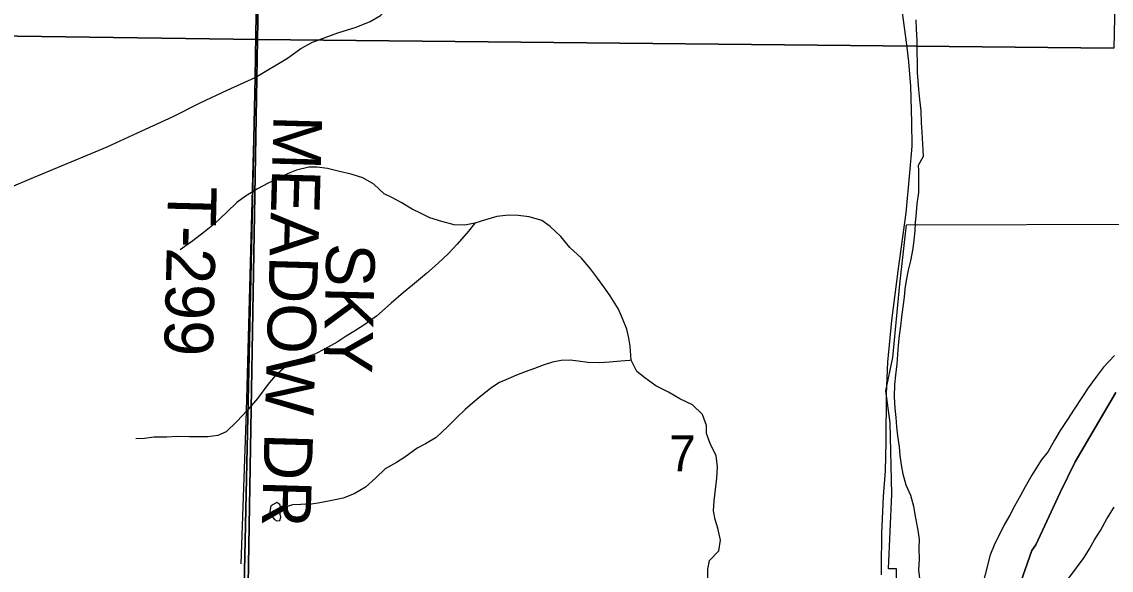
# Model space of a CAD drawing. Extents: x 1310247 to 1552180, y 377264 to 706493.
# Drawn here: x 1376326 to 1383052, y 505092 to 508475 of the extents above; entities that cross this region are included whole.
import ezdxf

# ---------------------------------------------------------------- set-up
doc = ezdxf.new("R2010")
doc.units = 0
for name, color, linetype in [('GM_X_Corporation', 7, 'Continuous'), ('GM_X_Major_River', 7, 'Continuous'), ('GM_X_Minor_River', 7, 'Continuous'), ('GM_X_Section', 7, 'Continuous'), ('GM_X_Section_Text', 7, 'Continuous'), ('GM_X_State_Route', 7, 'Continuous'), ('GM_X_Township', 7, 'Continuous'), ('GM_X_Township_Road', 7, 'Continuous'), ('GM_X_Township_Road_Text', 7, 'Continuous')]:
    doc.layers.add(name, color=color, linetype=linetype)

msp = doc.modelspace()

# ---------------------------------------------------------------- linework, layer by layer
at = {"layer": 'GM_X_Corporation'}
msp.add_lwpolyline([(1383353.6, 504989.2), (1381925.6, 504951.4), (1381725.6, 504951.4), (1381725.6, 505100.1), (1381677.1, 505100.2), (1381698.4, 505559.8), (1381687.8, 506000.9), (1381661.3, 506197.5), (1381703.8, 506404.7), (1381746.4, 506856.4), (1381788.9, 507223), (1383271.5, 507225.7)], dxfattribs=at)
at = {"layer": 'GM_X_Major_River'}
for points in [[(1383071.2, 506417), (1383004.9, 506344.4), (1382961.2, 506287.3), (1382909.1, 506216.4), (1382873.5, 506163.1), (1382823.2, 506086.1), (1382781.3, 506020.9), (1382737.3, 505953.8), (1382701.6, 505894.5), (1382661.5, 505823.2), (1382619.9, 505770.1), (1382561.1, 505677.2), (1382521, 505606), (1382491.4, 505552.5), (1382455.5, 505487.2), (1382425.9, 505431.7), (1382390.2, 505372.4), (1382364.5, 505316.8), (1382332.8, 505255.4), (1382302.6, 505179.9), (1382289.1, 505128), (1382257.5, 505002.2)], [(1382748.5, 504977), (1382790.5, 505042.2), (1382838.4, 505107.2), (1382884.3, 505170.2), (1382917.9, 505223.6), (1382949.5, 505279), (1382985.2, 505336.3), (1383025.3, 505407.6), (1383069.4, 505480.7)]]:
    msp.add_lwpolyline(points, dxfattribs=at)
at = {"layer": 'GM_X_Minor_River'}
for points in [[(1381864.3, 507556.6), (1381861.4, 507590.1), (1381892.4, 507645), (1381885.1, 507793.6), (1381880.9, 507851.9), (1381879.2, 507926.1), (1381869.4, 507996.6), (1381863.3, 508056.9), (1381860.9, 508109.1), (1381856.6, 508161.3), (1381856.5, 508221.5), (1381854.6, 508289.7), (1381852.8, 508359.9), (1381849, 508430.2), (1381846.8, 508486.4)], [(1380560.8, 505039.9), (1380562.4, 505098.1), (1380571.9, 505152.1), (1380629.7, 505210.9), (1380639.6, 505276.9), (1380623.6, 505351.7), (1380607, 505404.4), (1380596.4, 505458.9), (1380600.1, 505519.1), (1380608.1, 505589.2), (1380618, 505659.2), (1380622, 505729.5), (1380613.9, 505800), (1380577.6, 505867.3), (1380553.4, 505934.3), (1380552.7, 505984.5), (1380528.5, 506051.5), (1380467.9, 506111.4), (1380388.7, 506149.7), (1380319.6, 506189.7), (1380240.4, 506230), (1380173.5, 506278), (1380122.4, 506317.6), (1380088.2, 506386.8), (1380082.6, 506473.4), (1380073.9, 506523.8), (1380061.4, 506578.5), (1380035.1, 506643.5), (1380010.6, 506702.4), (1379958.7, 506784.1), (1379920.1, 506839.4), (1379881.4, 506892.7), (1379836.8, 506950.2), (1379782.4, 507016), (1379710, 507082.2), (1379653.7, 507150), (1379589.2, 507212), (1379536, 507249.6), (1379458.4, 507271.8), (1379390.3, 507279.7), (1379330.2, 507281.3), (1379259.7, 507273.2), (1379188.9, 507253), (1379122.2, 507232.7), (1379061.6, 507220.3), (1378995.4, 507222), (1378919.7, 507242.2), (1378846.1, 507266.3), (1378792.7, 507291.8), (1378737.2, 507319.4), (1378668.1, 507359.5), (1378614.7, 507389), (1378563.2, 507414.5), (1378500.6, 507472.5), (1378431.5, 507512.5), (1378359.9, 507534.6), (1378288.1, 507550.6), (1378214.4, 507570.6), (1378150.4, 507578.4), (1378098.2, 507577.8), (1378021.4, 507559.8), (1377970.7, 507539), (1377909.6, 507508.5), (1377846.6, 507480.1), (1377781.4, 507443.7), (1377707.9, 507399.5), (1377654.7, 507360.7), (1377592.8, 507300.1), (1377516.6, 507227.8), (1377455, 507179.2), (1377383.2, 507122.9), (1377303.5, 507068.8)], [(1381872.8, 505024.7), (1381864.7, 505093.2), (1381868.5, 505157.4), (1381866.4, 505227.8), (1381867.9, 505282), (1381859.4, 505338.5), (1381845.4, 505413.2), (1381833.3, 505483.8), (1381815.2, 505552.6), (1381786.8, 505615.7), (1381766.6, 505684.6), (1381756.1, 505741.1), (1381749.7, 505799.5), (1381745.1, 505851.9), (1381735, 505920.5), (1381728.5, 505976.9), (1381724, 506033.3), (1381717.6, 506089.8), (1381713.5, 506160.2), (1381715.6, 506236.5), (1381721.2, 506294.6), (1381731.2, 506364.6), (1381734.8, 506422.8), (1381738.3, 506479), (1381744, 506539.1), (1381753.6, 506597.1), (1381759.2, 506655.2), (1381767, 506717.3), (1381774.6, 506775.4), (1381780, 506827.5), (1381787.5, 506879.5), (1381799.3, 506943.5), (1381814.9, 506999.3), (1381829.1, 507077.3), (1381834.5, 507127.4), (1381842.1, 507185.5), (1381843.5, 507235.7), (1381849.2, 507297.8), (1381854.7, 507351.9), (1381864.7, 507422), (1381864.9, 507502.3), (1381864.3, 507556.6)], [(1379122.2, 507232.7), (1379084.7, 507183.5), (1379014.2, 507103), (1378960.5, 507046.2), (1378896.6, 506985.6), (1378824.6, 506921.2), (1378738.3, 506849.2), (1378682.9, 506804.5), (1378606.8, 506738.2), (1378516.3, 506658.3), (1378444.7, 506608), (1378385.5, 506571.4), (1378328.3, 506534.8), (1378273.1, 506498.1), (1378195.7, 506456), (1378138.7, 506427.4), (1378081.9, 506406.8), (1378029.1, 506384.1), (1377958, 506349.9), (1377890.1, 506291.4), (1377844.5, 506236.4), (1377781.9, 506151.7), (1377717.7, 506077.1), (1377653.6, 506008.5), (1377587.6, 505946), (1377536.8, 505923.2), (1377474.4, 505914.9), (1377414.2, 505914.5), (1377362, 505913.9), (1377289.8, 505915.8), (1377221.4, 505911.7), (1377141.2, 505911.8), (1377084.7, 505903.3), (1377030.5, 505902.8)], [(1380088.2, 506386.8), (1380078.1, 506385.1), (1380023.8, 506380.5), (1379955.4, 506374.3), (1379893.1, 506370), (1379820.9, 506374), (1379760.9, 506381.6), (1379710.9, 506387), (1379656.7, 506384.4), (1379602.2, 506375.8), (1379545.5, 506357.3), (1379490.8, 506336.6), (1379434, 506316.1), (1379381.3, 506295.4), (1379328.5, 506272.7), (1379275.7, 506250), (1379222.6, 506215.3), (1379138.4, 506147.2), (1379064.4, 506082.9), (1379010.8, 506032.1), (1378957.1, 505977.3), (1378885.1, 505911), (1378817.7, 505870.6), (1378766.8, 505843.8), (1378691.1, 505789.6), (1378640, 505756.8), (1378570.6, 505716.5), (1378512.9, 505661.8), (1378449.1, 505603.2), (1378377.8, 505563), (1378310.8, 505536.7), (1378240.2, 505522.5), (1378165.5, 505506.4), (1378115.1, 505499.7), (1378048.9, 505497.5), (1377996.6, 505494.9)], [(1377921.7, 505470.8), (1377924, 505482.8), (1377918.4, 505497), (1377900.7, 505509.5), (1377882.4, 505500), (1377864, 505488.4), (1377857, 505454.5), (1377870.3, 505426), (1377885.7, 505403.5)], [(1377996.6, 505494.9), (1377921.7, 505470.8)], [(1377885.7, 505403.5), (1377901.6, 505397), (1377919.7, 505398.5), (1377926.3, 505418.4), (1377920.8, 505436.7), (1377921.7, 505470.8)]]:
    msp.add_lwpolyline(points, dxfattribs=at)
at = {"layer": 'GM_X_Section'}
for points in [[(1372603.2, 513756.4), (1377885.2, 513737.8), (1377881.8, 513677.9), (1377782.5, 508365.7), (1372445.8, 508439.6), (1372501.2, 513756.8)], [(1377881.8, 513677.9), (1382846.4, 513604.5), (1383133.8, 511299.8), (1383067.6, 508313.1), (1377782.5, 508365.7)], [(1372445.8, 508439.6), (1377782.5, 508365.7), (1377691.2, 503085.5), (1372373.2, 503099.2)]]:
    msp.add_lwpolyline(points, close=True, dxfattribs=at)
msp.add_lwpolyline([(1377691.2, 503085.5), (1377782.5, 508365.7), (1383067.6, 508313.1)], dxfattribs=at)
at = {"layer": 'GM_X_State_Route'}
for points in [[(1381792.2, 508315.9), (1381788.3, 508350.1), (1381784.8, 508380.8), (1381751.5, 508623), (1381716.2, 508896.7), (1381705.2, 508971.7), (1381687.4, 509093.7), (1381668.7, 509267.6), (1381657.5, 509362.4)], [(1381634.3, 505108.4), (1381635.7, 505317.1), (1381646.1, 505546), (1381658.3, 505703.7), (1381661.7, 505884.1), (1381665.2, 506178.8), (1381672.1, 506374.7), (1381698.2, 506631.4), (1381738, 506953.8), (1381785.1, 507296.5), (1381809.1, 507543.3), (1381823, 507708), (1381821.3, 507855.4), (1381814.3, 508075.6), (1381802.2, 508228.2), (1381792.2, 508315.9)], [(1381634, 505064), (1381634.3, 505108.4)]]:
    msp.add_lwpolyline(points, dxfattribs=at)
at = {"layer": 'GM_X_Township'}
for points in [[(1364164.5, 513845.1), (1368014.4, 513825.3), (1368609.6, 513814.9), (1369066.7, 513817.2), (1369488, 513814.9), (1370392.5, 513802.6), (1371848.8, 513777.9), (1372591.9, 513770.6), (1373324, 513763.4), (1375822.3, 513738.9), (1377854.8, 513715.5), (1377805.2, 510595.3), (1377766.1, 508131), (1377605.8, 500708.3), (1377593.7, 500080.7), (1377464.5, 500010.5), (1377338.3, 499907)], [(1377605.8, 500708.3), (1377766.1, 508131), (1377805.2, 510595.3)], [(1383079.4, 506187.1), (1382829.9, 505760.2), (1382736.2, 505571.9), (1382587.4, 505247.5), (1382560.9, 505212.7), (1382478.6, 504979)], [(1382478.6, 504979), (1382560.9, 505212.7), (1382587.4, 505247.5), (1382736.2, 505571.9), (1382829.9, 505760.2), (1383079.4, 506187.1)]]:
    msp.add_lwpolyline(points, dxfattribs=at)
at = {"layer": 'GM_X_Township_Road'}
for points in [[(1377766.1, 508131), (1377967.6, 508251), (1378049.1, 508310.6), (1378120, 508348.3), (1378277, 508407.2), (1378390.2, 508442.7), (1378477, 508477.4), (1378541.1, 508514.3), (1378590.2, 508563.4), (1378921.5, 508960.4), (1379248.3, 509365.6), (1379342.6, 509487.9), (1379402.2, 509546), (1379480, 509590.5), (1379682.2, 509632.8), (1379903.7, 509717.1)], [(1376375, 507504.3), (1376853, 507703.3), (1377040.6, 507790.6), (1377261, 507890.9), (1377428.4, 507974.8), (1377593.3, 508052.5), (1377766.1, 508131)], [(1377766.1, 508131), (1377710.7, 506073.7), (1377679.5, 505131)], [(1376277.8, 507463.8), (1376375, 507504.3)]]:
    msp.add_lwpolyline(points, dxfattribs=at)

# ---------------------------------------------------------------- texts
at = {"layer": 'GM_X_Section_Text'}
msp.add_text('7', height=221, rotation=0.00001, dxfattribs=at).set_placement((1380323, 505702.4))
at = {"layer": 'GM_X_Township_Road_Text'}
for s, rotation, p in [('MEADOW DR', 268.35069, (1377881.3, 507901.3)), ('T-299', 268.59619, (1377230.7, 507463.2)), ('SKY', 268.628, (1378208.1, 507112.3))]:
    msp.add_text(s, height=300, rotation=rotation, dxfattribs=at).set_placement(p)

doc.saveas('drawing.dxf')
